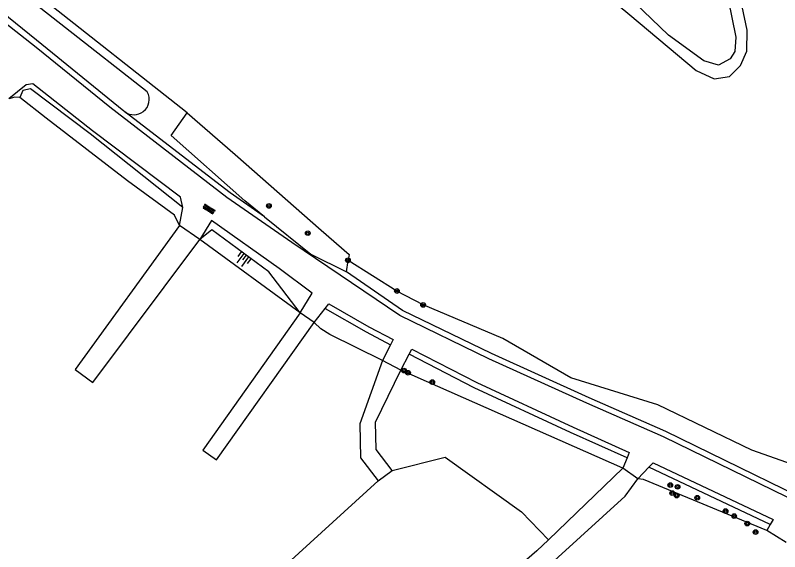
# Model space of a CAD drawing. Extents: x 124000 to 129000, y 395500 to 397503.
# Drawn here: x 128766.7 to 128897.2, y 395783.6 to 395875.2 of the extents above; entities that cross this region are included whole.
import ezdxf

# ---------------------------------------------------------------- set-up
doc = ezdxf.new("R2010")
doc.units = 0
for name, color, linetype in [('gg-afsc-draadraster', 7, 'Continuous'), ('gg-afsc-hekwerk', 7, 'Continuous'), ('gg-knt-BGT kruinlijn', 7, 'Continuous'), ('gg-knt-onverhard', 7, 'Continuous'), ('gg-knt-verharding', 7, 'Continuous'), ('gg-kntw-greppel-droge sloot', 7, 'Continuous'), ('gt-grn-groengrens', 7, 'Continuous'), ('gt-grn-groengrens NZ', 7, 'Continuous'), ('gt-grn-vlakafsluiter', 7, 'Continuous'), ('gt-symb-boom', 7, 'Continuous'), ('gt-symb-overige verharding', 7, 'Continuous'), ('gt-symb-talud symbool', 7, 'Continuous')]:
    doc.layers.add(name, color=color, linetype=linetype)

# ---------------------------------------------------------------- blocks, each defined once
blk = doc.blocks.new('gt0-BOOM')
at = {"layer": 'gt-symb-boom'}
for radius in [0.4, 0.2]:
    blk.add_circle((0, 0), radius, dxfattribs=at)
blk = doc.blocks.new('gt0-TALUD')
at = {"layer": 'gt-symb-talud symbool'}
for p, q in [((-1, -1), (-1, 0)), ((-0.5, -2), (-0.5, 0)), ((0, -1), (0, 0)), ((0.5, -2), (0.5, 0)), ((1, -1), (1, 0))]:
    blk.add_line(p, q, dxfattribs=at)
blk = doc.blocks.new('gt0-OVH')
at = {"layer": 'gt-symb-overige verharding'}
for points in [[(-0.97, 0.3), (-0.97, 0.31), (-0.96, 0.32), (-0.97, 0.33), (-0.97, 0.34), (-0.98, 0.35), (-0.99, 0.35), (-1, 0.36), (-1.01, 0.35), (-1.02, 0.35), (-1.03, 0.34), (-1.03, 0.33), (-1.04, 0.32), (-1.03, 0.31), (-1.03, 0.3), (-1.02, 0.29), (-1.01, 0.29), (-1, 0.28), (-0.99, 0.29), (-0.98, 0.29)], [(-0.87, 0.11), (-0.87, 0.12), (-0.86, 0.13), (-0.87, 0.14), (-0.87, 0.15), (-0.88, 0.16), (-0.89, 0.16), (-0.9, 0.16), (-0.91, 0.16), (-0.92, 0.16), (-0.93, 0.15), (-0.93, 0.14), (-0.94, 0.13), (-0.93, 0.12), (-0.93, 0.11), (-0.92, 0.1), (-0.91, 0.09), (-0.9, 0.09), (-0.89, 0.09), (-0.88, 0.1)], [(-0.77, 0.3), (-0.77, 0.31), (-0.76, 0.32), (-0.77, 0.33), (-0.77, 0.34), (-0.78, 0.35), (-0.79, 0.35), (-0.8, 0.36), (-0.81, 0.35), (-0.82, 0.35), (-0.83, 0.34), (-0.83, 0.33), (-0.84, 0.32), (-0.83, 0.31), (-0.83, 0.3), (-0.82, 0.29), (-0.81, 0.29), (-0.8, 0.28), (-0.79, 0.29), (-0.78, 0.29)], [(-0.67, 0.11), (-0.67, 0.12), (-0.66, 0.13), (-0.67, 0.14), (-0.67, 0.15), (-0.68, 0.16), (-0.69, 0.16), (-0.7, 0.16), (-0.71, 0.16), (-0.72, 0.16), (-0.73, 0.15), (-0.73, 0.14), (-0.74, 0.13), (-0.73, 0.12), (-0.73, 0.11), (-0.72, 0.1), (-0.71, 0.09), (-0.7, 0.09), (-0.69, 0.09), (-0.68, 0.1)], [(-0.57, 0.3), (-0.57, 0.31), (-0.56, 0.32), (-0.57, 0.33), (-0.57, 0.34), (-0.58, 0.35), (-0.59, 0.35), (-0.6, 0.36), (-0.61, 0.35), (-0.62, 0.35), (-0.63, 0.34), (-0.63, 0.33), (-0.64, 0.32), (-0.63, 0.31), (-0.63, 0.3), (-0.62, 0.29), (-0.61, 0.29), (-0.6, 0.28), (-0.59, 0.29), (-0.58, 0.29)], [(-0.47, 0.11), (-0.47, 0.12), (-0.46, 0.13), (-0.47, 0.14), (-0.47, 0.15), (-0.48, 0.16), (-0.49, 0.16), (-0.5, 0.16), (-0.51, 0.16), (-0.52, 0.16), (-0.53, 0.15), (-0.53, 0.14), (-0.54, 0.13), (-0.53, 0.12), (-0.53, 0.11), (-0.52, 0.1), (-0.51, 0.09), (-0.5, 0.09), (-0.49, 0.09), (-0.48, 0.1)], [(-0.37, 0.3), (-0.37, 0.31), (-0.36, 0.32), (-0.37, 0.33), (-0.37, 0.34), (-0.38, 0.35), (-0.39, 0.35), (-0.4, 0.36), (-0.41, 0.35), (-0.42, 0.35), (-0.43, 0.34), (-0.43, 0.33), (-0.44, 0.32), (-0.43, 0.31), (-0.43, 0.3), (-0.42, 0.29), (-0.41, 0.29), (-0.4, 0.28), (-0.39, 0.29), (-0.38, 0.29)], [(-0.27, 0.11), (-0.27, 0.12), (-0.26, 0.13), (-0.27, 0.14), (-0.27, 0.15), (-0.28, 0.16), (-0.29, 0.16), (-0.3, 0.16), (-0.31, 0.16), (-0.32, 0.16), (-0.33, 0.15), (-0.33, 0.14), (-0.34, 0.13), (-0.33, 0.12), (-0.33, 0.11), (-0.32, 0.1), (-0.31, 0.09), (-0.3, 0.09), (-0.29, 0.09), (-0.28, 0.1)], [(-0.17, 0.3), (-0.17, 0.31), (-0.16, 0.32), (-0.17, 0.33), (-0.17, 0.34), (-0.18, 0.35), (-0.19, 0.35), (-0.2, 0.36), (-0.21, 0.35), (-0.22, 0.35), (-0.23, 0.34), (-0.23, 0.33), (-0.24, 0.32), (-0.23, 0.31), (-0.23, 0.3), (-0.22, 0.29), (-0.21, 0.29), (-0.2, 0.28), (-0.19, 0.29), (-0.18, 0.29)], [(-0.07, 0.11), (-0.07, 0.12), (-0.06, 0.13), (-0.07, 0.14), (-0.07, 0.15), (-0.08, 0.16), (-0.09, 0.16), (-0.1, 0.16), (-0.11, 0.16), (-0.12, 0.16), (-0.13, 0.15), (-0.13, 0.14), (-0.14, 0.13), (-0.13, 0.12), (-0.13, 0.11), (-0.12, 0.1), (-0.11, 0.09), (-0.1, 0.09), (-0.09, 0.09), (-0.08, 0.1)], [(0.03, 0.3), (0.03, 0.31), (0.04, 0.32), (0.03, 0.33), (0.03, 0.34), (0.02, 0.35), (0.01, 0.35), (0, 0.36), (-0.01, 0.35), (-0.02, 0.35), (-0.03, 0.34), (-0.03, 0.33), (-0.04, 0.32), (-0.03, 0.31), (-0.03, 0.3), (-0.02, 0.29), (-0.01, 0.29), (0, 0.28), (0.01, 0.29), (0.02, 0.29)], [(0.13, 0.11), (0.13, 0.12), (0.14, 0.13), (0.13, 0.14), (0.13, 0.15), (0.12, 0.16), (0.11, 0.16), (0.1, 0.16), (0.09, 0.16), (0.08, 0.16), (0.07, 0.15), (0.07, 0.14), (0.06, 0.13), (0.07, 0.12), (0.07, 0.11), (0.08, 0.1), (0.09, 0.09), (0.1, 0.09), (0.11, 0.09), (0.12, 0.1)], [(0.23, 0.3), (0.23, 0.31), (0.24, 0.32), (0.23, 0.33), (0.23, 0.34), (0.22, 0.35), (0.21, 0.35), (0.2, 0.36), (0.19, 0.35), (0.18, 0.35), (0.17, 0.34), (0.17, 0.33), (0.16, 0.32), (0.17, 0.31), (0.17, 0.3), (0.18, 0.29), (0.19, 0.29), (0.2, 0.28), (0.21, 0.29), (0.22, 0.29)], [(0.33, 0.11), (0.33, 0.12), (0.34, 0.13), (0.33, 0.14), (0.33, 0.15), (0.32, 0.16), (0.31, 0.16), (0.3, 0.16), (0.29, 0.16), (0.28, 0.16), (0.27, 0.15), (0.27, 0.14), (0.26, 0.13), (0.27, 0.12), (0.27, 0.11), (0.28, 0.1), (0.29, 0.09), (0.3, 0.09), (0.31, 0.09), (0.32, 0.1)], [(0.43, 0.3), (0.43, 0.31), (0.44, 0.32), (0.43, 0.33), (0.43, 0.34), (0.42, 0.35), (0.41, 0.35), (0.4, 0.36), (0.39, 0.35), (0.38, 0.35), (0.37, 0.34), (0.37, 0.33), (0.36, 0.32), (0.37, 0.31), (0.37, 0.3), (0.38, 0.29), (0.39, 0.29), (0.4, 0.28), (0.41, 0.29), (0.42, 0.29)], [(0.53, 0.11), (0.53, 0.12), (0.54, 0.13), (0.53, 0.14), (0.53, 0.15), (0.52, 0.16), (0.51, 0.16), (0.5, 0.16), (0.49, 0.16), (0.48, 0.16), (0.47, 0.15), (0.47, 0.14), (0.46, 0.13), (0.47, 0.12), (0.47, 0.11), (0.48, 0.1), (0.49, 0.09), (0.5, 0.09), (0.51, 0.09), (0.52, 0.1)], [(0.63, 0.3), (0.63, 0.31), (0.64, 0.32), (0.63, 0.33), (0.63, 0.34), (0.62, 0.35), (0.61, 0.35), (0.6, 0.36), (0.59, 0.35), (0.58, 0.35), (0.57, 0.34), (0.57, 0.33), (0.56, 0.32), (0.57, 0.31), (0.57, 0.3), (0.58, 0.29), (0.59, 0.29), (0.6, 0.28), (0.61, 0.29), (0.62, 0.29)], [(0.73, 0.11), (0.73, 0.12), (0.74, 0.13), (0.73, 0.14), (0.73, 0.15), (0.72, 0.16), (0.71, 0.16), (0.7, 0.16), (0.69, 0.16), (0.68, 0.16), (0.67, 0.15), (0.67, 0.14), (0.66, 0.13), (0.67, 0.12), (0.67, 0.11), (0.68, 0.1), (0.69, 0.09), (0.7, 0.09), (0.71, 0.09), (0.72, 0.1)], [(0.83, 0.3), (0.83, 0.31), (0.84, 0.32), (0.83, 0.33), (0.83, 0.34), (0.82, 0.35), (0.81, 0.35), (0.8, 0.36), (0.79, 0.35), (0.78, 0.35), (0.77, 0.34), (0.77, 0.33), (0.76, 0.32), (0.77, 0.31), (0.77, 0.3), (0.78, 0.29), (0.79, 0.29), (0.8, 0.28), (0.81, 0.29), (0.82, 0.29)], [(0.93, 0.11), (0.93, 0.12), (0.94, 0.13), (0.93, 0.14), (0.93, 0.15), (0.92, 0.16), (0.91, 0.16), (0.9, 0.16), (0.89, 0.16), (0.88, 0.16), (0.87, 0.15), (0.87, 0.14), (0.86, 0.13), (0.87, 0.12), (0.87, 0.11), (0.88, 0.1), (0.89, 0.09), (0.9, 0.09), (0.91, 0.09), (0.92, 0.1)], [(1.03, 0.3), (1.03, 0.31), (1.04, 0.32), (1.03, 0.33), (1.03, 0.34), (1.02, 0.35), (1.01, 0.35), (1, 0.36), (0.99, 0.35), (0.98, 0.35), (0.97, 0.34), (0.97, 0.33), (0.96, 0.32), (0.97, 0.31), (0.97, 0.3), (0.98, 0.29), (0.99, 0.29), (1, 0.28), (1.01, 0.29), (1.02, 0.29)], [(-0.97, -0.14), (-0.97, -0.13), (-0.96, -0.12), (-0.97, -0.11), (-0.97, -0.1), (-0.98, -0.09), (-0.99, -0.09), (-1, -0.08), (-1.01, -0.09), (-1.02, -0.09), (-1.03, -0.1), (-1.03, -0.11), (-1.04, -0.12), (-1.03, -0.13), (-1.03, -0.14), (-1.02, -0.15), (-1.01, -0.15), (-1, -0.16), (-0.99, -0.15), (-0.98, -0.15)], [(-0.87, -0.33), (-0.87, -0.32), (-0.86, -0.31), (-0.87, -0.3), (-0.87, -0.29), (-0.88, -0.28), (-0.89, -0.28), (-0.9, -0.28), (-0.91, -0.28), (-0.92, -0.28), (-0.93, -0.29), (-0.93, -0.3), (-0.94, -0.31), (-0.93, -0.32), (-0.93, -0.33), (-0.92, -0.34), (-0.91, -0.35), (-0.9, -0.35), (-0.89, -0.35), (-0.88, -0.34)], [(-0.77, -0.14), (-0.77, -0.13), (-0.76, -0.12), (-0.77, -0.11), (-0.77, -0.1), (-0.78, -0.09), (-0.79, -0.09), (-0.8, -0.08), (-0.81, -0.09), (-0.82, -0.09), (-0.83, -0.1), (-0.83, -0.11), (-0.84, -0.12), (-0.83, -0.13), (-0.83, -0.14), (-0.82, -0.15), (-0.81, -0.15), (-0.8, -0.16), (-0.79, -0.15), (-0.78, -0.15)], [(-0.67, -0.33), (-0.67, -0.32), (-0.66, -0.31), (-0.67, -0.3), (-0.67, -0.29), (-0.68, -0.28), (-0.69, -0.28), (-0.7, -0.28), (-0.71, -0.28), (-0.72, -0.28), (-0.73, -0.29), (-0.73, -0.3), (-0.74, -0.31), (-0.73, -0.32), (-0.73, -0.33), (-0.72, -0.34), (-0.71, -0.35), (-0.7, -0.35), (-0.69, -0.35), (-0.68, -0.34)], [(-0.57, -0.14), (-0.57, -0.13), (-0.56, -0.12), (-0.57, -0.11), (-0.57, -0.1), (-0.58, -0.09), (-0.59, -0.09), (-0.6, -0.08), (-0.61, -0.09), (-0.62, -0.09), (-0.63, -0.1), (-0.63, -0.11), (-0.64, -0.12), (-0.63, -0.13), (-0.63, -0.14), (-0.62, -0.15), (-0.61, -0.15), (-0.6, -0.16), (-0.59, -0.15), (-0.58, -0.15)], [(-0.47, -0.33), (-0.47, -0.32), (-0.46, -0.31), (-0.47, -0.3), (-0.47, -0.29), (-0.48, -0.28), (-0.49, -0.28), (-0.5, -0.28), (-0.51, -0.28), (-0.52, -0.28), (-0.53, -0.29), (-0.53, -0.3), (-0.54, -0.31), (-0.53, -0.32), (-0.53, -0.33), (-0.52, -0.34), (-0.51, -0.35), (-0.5, -0.35), (-0.49, -0.35), (-0.48, -0.34)], [(-0.37, -0.14), (-0.37, -0.13), (-0.36, -0.12), (-0.37, -0.11), (-0.37, -0.1), (-0.38, -0.09), (-0.39, -0.09), (-0.4, -0.08), (-0.41, -0.09), (-0.42, -0.09), (-0.43, -0.1), (-0.43, -0.11), (-0.44, -0.12), (-0.43, -0.13), (-0.43, -0.14), (-0.42, -0.15), (-0.41, -0.15), (-0.4, -0.16), (-0.39, -0.15), (-0.38, -0.15)], [(-0.27, -0.33), (-0.27, -0.32), (-0.26, -0.31), (-0.27, -0.3), (-0.27, -0.29), (-0.28, -0.28), (-0.29, -0.28), (-0.3, -0.28), (-0.31, -0.28), (-0.32, -0.28), (-0.33, -0.29), (-0.33, -0.3), (-0.34, -0.31), (-0.33, -0.32), (-0.33, -0.33), (-0.32, -0.34), (-0.31, -0.35), (-0.3, -0.35), (-0.29, -0.35), (-0.28, -0.34)], [(-0.17, -0.14), (-0.17, -0.13), (-0.16, -0.12), (-0.17, -0.11), (-0.17, -0.1), (-0.18, -0.09), (-0.19, -0.09), (-0.2, -0.08), (-0.21, -0.09), (-0.22, -0.09), (-0.23, -0.1), (-0.23, -0.11), (-0.24, -0.12), (-0.23, -0.13), (-0.23, -0.14), (-0.22, -0.15), (-0.21, -0.15), (-0.2, -0.16), (-0.19, -0.15), (-0.18, -0.15)], [(-0.07, -0.33), (-0.07, -0.32), (-0.06, -0.31), (-0.07, -0.3), (-0.07, -0.29), (-0.08, -0.28), (-0.09, -0.28), (-0.1, -0.28), (-0.11, -0.28), (-0.12, -0.28), (-0.13, -0.29), (-0.13, -0.3), (-0.14, -0.31), (-0.13, -0.32), (-0.13, -0.33), (-0.12, -0.34), (-0.11, -0.35), (-0.1, -0.35), (-0.09, -0.35), (-0.08, -0.34)], [(0.03, -0.14), (0.03, -0.13), (0.04, -0.12), (0.03, -0.11), (0.03, -0.1), (0.02, -0.09), (0.01, -0.09), (0, -0.08), (-0.01, -0.09), (-0.02, -0.09), (-0.03, -0.1), (-0.03, -0.11), (-0.04, -0.12), (-0.03, -0.13), (-0.03, -0.14), (-0.02, -0.15), (-0.01, -0.15), (0, -0.16), (0.01, -0.15), (0.02, -0.15)], [(0.13, -0.33), (0.13, -0.32), (0.14, -0.31), (0.13, -0.3), (0.13, -0.29), (0.12, -0.28), (0.11, -0.28), (0.1, -0.28), (0.09, -0.28), (0.08, -0.28), (0.07, -0.29), (0.07, -0.3), (0.06, -0.31), (0.07, -0.32), (0.07, -0.33), (0.08, -0.34), (0.09, -0.35), (0.1, -0.35), (0.11, -0.35), (0.12, -0.34)], [(0.23, -0.14), (0.23, -0.13), (0.24, -0.12), (0.23, -0.11), (0.23, -0.1), (0.22, -0.09), (0.21, -0.09), (0.2, -0.08), (0.19, -0.09), (0.18, -0.09), (0.17, -0.1), (0.17, -0.11), (0.16, -0.12), (0.17, -0.13), (0.17, -0.14), (0.18, -0.15), (0.19, -0.15), (0.2, -0.16), (0.21, -0.15), (0.22, -0.15)], [(0.33, -0.33), (0.33, -0.32), (0.34, -0.31), (0.33, -0.3), (0.33, -0.29), (0.32, -0.28), (0.31, -0.28), (0.3, -0.28), (0.29, -0.28), (0.28, -0.28), (0.27, -0.29), (0.27, -0.3), (0.26, -0.31), (0.27, -0.32), (0.27, -0.33), (0.28, -0.34), (0.29, -0.35), (0.3, -0.35), (0.31, -0.35), (0.32, -0.34)], [(0.43, -0.14), (0.43, -0.13), (0.44, -0.12), (0.43, -0.11), (0.43, -0.1), (0.42, -0.09), (0.41, -0.09), (0.4, -0.08), (0.39, -0.09), (0.38, -0.09), (0.37, -0.1), (0.37, -0.11), (0.36, -0.12), (0.37, -0.13), (0.37, -0.14), (0.38, -0.15), (0.39, -0.15), (0.4, -0.16), (0.41, -0.15), (0.42, -0.15)], [(0.53, -0.33), (0.53, -0.32), (0.54, -0.31), (0.53, -0.3), (0.53, -0.29), (0.52, -0.28), (0.51, -0.28), (0.5, -0.28), (0.49, -0.28), (0.48, -0.28), (0.47, -0.29), (0.47, -0.3), (0.46, -0.31), (0.47, -0.32), (0.47, -0.33), (0.48, -0.34), (0.49, -0.35), (0.5, -0.35), (0.51, -0.35), (0.52, -0.34)], [(0.63, -0.14), (0.63, -0.13), (0.64, -0.12), (0.63, -0.11), (0.63, -0.1), (0.62, -0.09), (0.61, -0.09), (0.6, -0.08), (0.59, -0.09), (0.58, -0.09), (0.57, -0.1), (0.57, -0.11), (0.56, -0.12), (0.57, -0.13), (0.57, -0.14), (0.58, -0.15), (0.59, -0.15), (0.6, -0.16), (0.61, -0.15), (0.62, -0.15)], [(0.73, -0.33), (0.73, -0.32), (0.74, -0.31), (0.73, -0.3), (0.73, -0.29), (0.72, -0.28), (0.71, -0.28), (0.7, -0.28), (0.69, -0.28), (0.68, -0.28), (0.67, -0.29), (0.67, -0.3), (0.66, -0.31), (0.67, -0.32), (0.67, -0.33), (0.68, -0.34), (0.69, -0.35), (0.7, -0.35), (0.71, -0.35), (0.72, -0.34)], [(0.83, -0.14), (0.83, -0.13), (0.84, -0.12), (0.83, -0.11), (0.83, -0.1), (0.82, -0.09), (0.81, -0.09), (0.8, -0.08), (0.79, -0.09), (0.78, -0.09), (0.77, -0.1), (0.77, -0.11), (0.76, -0.12), (0.77, -0.13), (0.77, -0.14), (0.78, -0.15), (0.79, -0.15), (0.8, -0.16), (0.81, -0.15), (0.82, -0.15)], [(0.93, -0.33), (0.93, -0.32), (0.94, -0.31), (0.93, -0.3), (0.93, -0.29), (0.92, -0.28), (0.91, -0.28), (0.9, -0.28), (0.89, -0.28), (0.88, -0.28), (0.87, -0.29), (0.87, -0.3), (0.86, -0.31), (0.87, -0.32), (0.87, -0.33), (0.88, -0.34), (0.89, -0.35), (0.9, -0.35), (0.91, -0.35), (0.92, -0.34)], [(1.03, -0.14), (1.03, -0.13), (1.04, -0.12), (1.03, -0.11), (1.03, -0.1), (1.02, -0.09), (1.01, -0.09), (1, -0.08), (0.99, -0.09), (0.98, -0.09), (0.97, -0.1), (0.97, -0.11), (0.96, -0.12), (0.97, -0.13), (0.97, -0.14), (0.98, -0.15), (0.99, -0.15), (1, -0.16), (1.01, -0.15), (1.02, -0.15)]]:
    blk.add_lwpolyline(points, close=True, dxfattribs=at)

msp = doc.modelspace()

# ---------------------------------------------------------------- linework, layer by layer
at = {"layer": 'gg-afsc-draadraster'}
for p, q in [((128815.38, 395824.37), (128798.23, 395836.91)), ((128870.44, 395797.85), (128832.56, 395814.61))]:
    msp.add_line(p, q, dxfattribs=at)
for points in [[(128767.49, 395861.14), (128766.66, 395861.18), (128765.66, 395860.9)], [(128794.79, 395839.26), (128793.92, 395841.02), (128785.88, 395846.91), (128772.03, 395857.6), (128767.49, 395861.14)], [(128829.39, 395816.23), (128820.45, 395820.67), (128818.88, 395821.67), (128817.76, 395822.73)], [(128895.03, 395787.24), (128873.94, 395795.93), (128873, 395796.03)]]:
    msp.add_lwpolyline(points, dxfattribs=at)
at = {"layer": 'gg-afsc-hekwerk'}
for p, q in [((128798.23, 395836.91), (128794.79, 395839.26)), ((128817.76, 395822.73), (128815.38, 395824.37)), ((128832.56, 395814.61), (128829.39, 395816.23)), ((128873, 395796.03), (128870.44, 395797.85)), ((128898.32, 395785.19), (128895.03, 395787.24))]:
    msp.add_line(p, q, dxfattribs=at)
at = {"layer": 'gg-knt-BGT kruinlijn'}
msp.add_lwpolyline([(128815.38, 395824.37), (128810, 395831.39), (128800.28, 395838.53), (128798.23, 395836.91)], dxfattribs=at)
at = {"layer": 'gg-knt-onverhard'}
for p, q in [((128794.79, 395839.26), (128795.35, 395842.34)), ((128817.76, 395822.73), (128819.62, 395825.09)), ((128830.79, 395818.94), (128829.39, 395816.23)), ((128832.56, 395814.61), (128833.95, 395817.31)), ((128871.15, 395799.61), (128870.44, 395797.85)), ((128828.65, 395795.68), (128831.04, 395797.48)), ((128870.44, 395797.85), (128857.73, 395785.62)), ((128873, 395796.03), (128874.86, 395798.01)), ((128895.6, 395788.26), (128895.03, 395787.24))]:
    msp.add_line(p, q, dxfattribs=at)
for points in [[(128954.35, 395760.78), (128948.98, 395764.44), (128925.7, 395777.97), (128910.15, 395787.23), (128877.36, 395803.24), (128864.3, 395808.96), (128847.57, 395816.53), (128832.35, 395823.92), (128813.92, 395836.35), (128802.82, 395844.06), (128782.88, 395859.45), (128770.3, 395869.66), (128754.99, 395881.7), (128739.9, 395893.06), (128722.48, 395906.81), (128714.46, 395913.11), (128696.72, 395926.81), (128676.46, 395942.51), (128659.09, 395956.88), (128648.97, 395968.49), (128642.86, 395979.71), (128637.73, 395993.56)], [(128814.83, 395909.02), (128854.93, 395888.25), (128861.33, 395883.83), (128871.61, 395875.26), (128882.92, 395865.72), (128885.99, 395864.3), (128888.66, 395864.7), (128890.53, 395866.57), (128891.6, 395869.02), (128891.64, 395872.62), (128883.43, 395911.45), (128877.63, 395921.05), (128873.73, 395931.29), (128870.97, 395941.38), (128872.09, 395952.67), (128872.68, 395970.12), (128873.16, 395978.05)], [(128883.28, 395903.03), (128889.7, 395871.41), (128889.52, 395868.96), (128888.76, 395867.71), (128886.76, 395866.64), (128884.27, 395867.36), (128878.24, 395871.78), (128871.03, 395878.72)], [(128795.35, 395842.34), (128794.93, 395844.1), (128779.94, 395855.46), (128769.73, 395863.44)], [(128794.79, 395839.26), (128776.98, 395814.68), (128779.98, 395812.5), (128798.23, 395836.91)], [(128815.38, 395824.37), (128817.41, 395827.73), (128811.79, 395831.93), (128800.24, 395840.11), (128798.23, 395836.91)], [(128819.62, 395825.09), (128820.25, 395825.89), (128827.07, 395821.99), (128831.25, 395819.83), (128830.79, 395818.94)], [(128815.38, 395824.37), (128798.75, 395800.92), (128801.07, 395799.28), (128817.76, 395822.73)], [(128833.95, 395817.31), (128834.41, 395818.2), (128845.52, 395812.47), (128861.93, 395804.86), (128871.52, 395800.54), (128871.15, 395799.61)], [(128829.39, 395816.23), (128825.53, 395805.42), (128825.67, 395799.64), (128828.65, 395795.68)], [(128831.04, 395797.48), (128828.33, 395801.07), (128828.24, 395805.69), (128832.56, 395814.61)], [(128874.86, 395798.01), (128875.58, 395798.78), (128896.09, 395789.13), (128895.6, 395788.26)], [(128787.51, 395718.66), (128821.3, 395747.97), (128870.8, 395793.11), (128873, 395796.03)], [(128857.73, 395785.62), (128855.77, 395783.73), (128784.6, 395722.02)]]:
    msp.add_lwpolyline(points, dxfattribs=at)
at = {"layer": 'gg-knt-verharding'}
msp.add_lwpolyline([(128769.73, 395863.44), (128768.57, 395863.28), (128765.66, 395860.9)], dxfattribs=at)
at = {"layer": 'gg-kntw-greppel-droge sloot'}
msp.add_line((128823.27, 395831.38), (128823.58, 395833.3), dxfattribs=at)
for points in [[(128789.27, 395862.1), (128761.33, 395884), (128753.83, 395887.71), (128742.03, 395896.17), (128724.2, 395910.31), (128696.36, 395932.6), (128678.44, 395946.53), (128667.84, 395954.51), (128654.86, 395965.03)], [(128770.35, 395870.89), (128755.7, 395882.78), (128740.64, 395894.3), (128722.62, 395908.52), (128695.05, 395930.42), (128676.59, 395944.87), (128666.59, 395952.95), (128658.64, 395958.92)], [(128785.43, 395858.67), (128785.29, 395858.77), (128770.35, 395870.89)], [(128795.35, 395842.34), (128779.51, 395854.95), (128769.31, 395862.58), (128768.02, 395862.33), (128767.49, 395861.14)], [(128809.29, 395840.78), (128805.92, 395843.5), (128793.36, 395854.65), (128796.06, 395858.51)], [(128796.06, 395858.51), (128804.26, 395851.41), (128818.94, 395838.49), (128823.75, 395834.34), (128823.58, 395833.3)], [(128809.29, 395840.78), (128817.2, 395834.4), (128823.27, 395831.38)]]:
    msp.add_lwpolyline(points, dxfattribs=at)
for start, end in [(307.9671, 29.2498), (234.3239, 307.993)]:
    msp.add_arc((128786.97, 395860.81), 2.64, start, end, dxfattribs=at)
at = {"layer": 'gt-grn-groengrens'}
msp.add_line((128796.06, 395858.51), (128654.87, 395970.01), dxfattribs=at)
msp.add_lwpolyline([(128952.63, 395768.99), (128943.71, 395775.68), (128920.67, 395788.62), (128912.35, 395793.44), (128905.38, 395796.37), (128892.43, 395800.95), (128876.43, 395808.69), (128861.53, 395813.27), (128849.95, 395820.02), (128836.35, 395825.73), (128831.88, 395828.1), (128823.58, 395833.3)], dxfattribs=at)
at = {"layer": 'gt-grn-groengrens NZ'}
msp.add_line((128895.6, 395788.26), (128874.86, 395798.01), dxfattribs=at)
for points in [[(128809.29, 395840.78), (128803.41, 395844.87), (128785.43, 395858.67)], [(128954.91, 395761.61), (128949.51, 395765.28), (128926.2, 395778.83), (128910.62, 395788.11), (128877.78, 395804.15), (128864.71, 395809.87), (128847.99, 395817.44), (128832.85, 395824.79), (128823.27, 395831.38)], [(128819.62, 395825.09), (128826.6, 395821.11), (128830.79, 395818.94)], [(128871.15, 395799.61), (128861.52, 395803.95), (128845.08, 395811.57), (128833.95, 395817.31)]]:
    msp.add_lwpolyline(points, dxfattribs=at)
at = {"layer": 'gt-grn-vlakafsluiter'}
for points in [[(128831.04, 395797.48), (128840.1, 395799.73), (128853.13, 395790.44), (128857.73, 395785.62)], [(128784.6, 395722.02), (128775.7, 395732.46), (128774.49, 395746.34), (128828.65, 395795.68)]]:
    msp.add_lwpolyline(points, dxfattribs=at)

# ---------------------------------------------------------------- block references
at = {"layer": 'gt-symb-boom'}
for p in [(128810.04, 395842.62), (128816.66, 395837.97), (128823.52, 395833.34), (128831.88, 395828.1), (128836.35, 395825.73), (128833.08, 395814.51), (128833.77, 395814.14), (128837.91, 395812.56), (128878.53, 395794.99), (128879.78, 395794.68), (128878.86, 395793.61), (128879.62, 395793.18), (128883.13, 395792.81), (128887.96, 395790.55), (128889.43, 395789.7), (128891.66, 395788.42), (128893.09, 395786.95)]:
    msp.add_blockref('gt0-BOOM', p, dxfattribs=at)
at = {"layer": 'gt-symb-overige verharding', "rotation": -31.926455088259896}
msp.add_blockref('gt0-OVH', (128799.78, 395842.07), dxfattribs=at)
at = {"layer": 'gt-symb-talud symbool', "xscale": 0.9998369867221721, "yscale": 0.9998369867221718, "rotation": -36.37706752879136}
msp.add_blockref('gt0-TALUD', (128806.18, 395834.21), dxfattribs=at)

doc.saveas('drawing.dxf')
